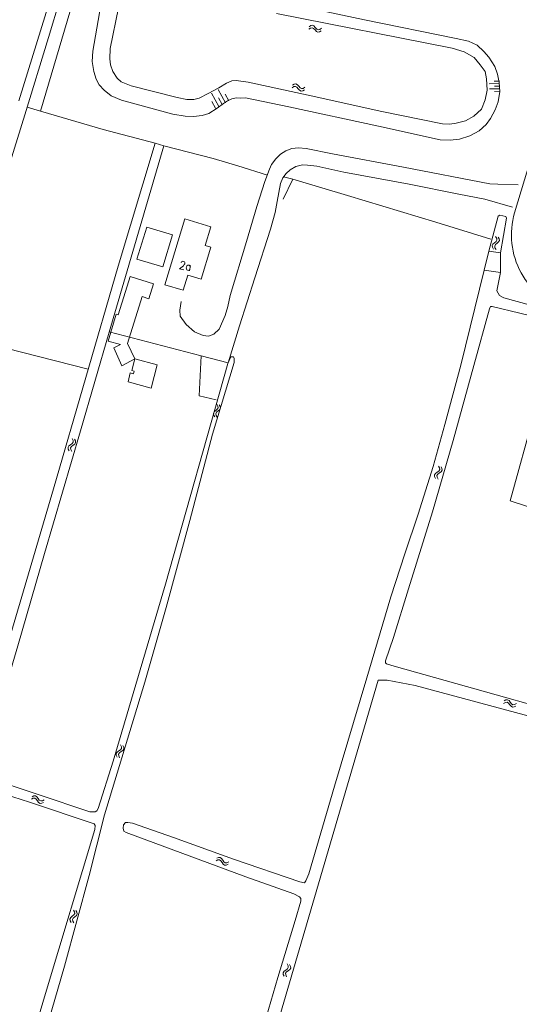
# Model space of a CAD drawing. Header units: metres. Extents: x 189705 to 199106, y 581686 to 588448.
# Tile 443 of 555: x 197749 to 197848, y 585226 to 585421. Entities that reach past the tile are written whole.
import ezdxf

# ---------------------------------------------------------------- set-up
doc = ezdxf.new("R2010")
doc.units = ezdxf.units.M
doc.layers.add('B-WA-OG-GBKN-G', color=7, linetype='Continuous', lineweight=18)
doc.styles.add('Style-STANDARD', font='STANDARD.shx')

msp = doc.modelspace()

# ---------------------------------------------------------------- linework, layer by layer
at = {"layer": 'B-WA-OG-GBKN-G'}
for p, q in [((197806.702, 585419.397), (197807.043, 585419.62)), ((197806.765, 585419.889), (197807.104, 585420.115)), ((197807.043, 585419.62), (197807.364, 585419.688)), ((197807.104, 585420.115), (197807.423, 585420.185)), ((197807.364, 585419.688), (197807.658, 585419.546)), ((197807.423, 585420.185), (197807.728, 585420.037)), ((197807.658, 585419.546), (197807.943, 585419.244)), ((197807.728, 585420.037), (197808.003, 585419.738)), ((197808.003, 585419.738), (197808.281, 585419.438)), ((197808.905, 585419.36), (197809.246, 585419.585)), ((197807.943, 585419.244), (197808.218, 585418.943)), ((197808.218, 585418.943), (197808.513, 585418.797)), ((197808.281, 585419.438), (197808.575, 585419.291)), ((197808.513, 585418.797), (197808.843, 585418.867)), ((197808.575, 585419.291), (197808.905, 585419.36)), ((197808.843, 585418.867), (197809.184, 585419.092)), ((197803.4, 585407.811), (197803.751, 585408.019)), ((197803.484, 585408.301), (197803.833, 585408.511)), ((197803.751, 585408.019), (197804.074, 585408.074)), ((197803.833, 585408.511), (197804.155, 585408.568)), ((197804.074, 585408.074), (197804.361, 585407.919)), ((197804.155, 585408.568), (197804.453, 585408.406)), ((197804.361, 585407.919), (197804.633, 585407.605)), ((197804.453, 585408.406), (197804.715, 585408.095)), ((197804.715, 585408.095), (197804.979, 585407.783)), ((197804.979, 585407.783), (197805.267, 585407.624)), ((197805.599, 585407.678), (197805.95, 585407.888)), ((197844.515, 585408.613), (197842.508, 585408.56)), ((197844.501, 585409.114), (197843.498, 585409.088)), ((197844.528, 585408.111), (197843.525, 585408.084)), ((197788.875, 585404.111), (197787.436, 585406.757)), ((197790.197, 585404.831), (197788.759, 585407.476)), ((197789.536, 585404.471), (197788.817, 585405.794)), ((197790.859, 585405.19), (197790.139, 585406.513)), ((197804.633, 585407.605), (197804.895, 585407.292)), ((197804.895, 585407.292), (197805.183, 585407.133)), ((197805.183, 585407.133), (197805.515, 585407.189)), ((197805.267, 585407.624), (197805.599, 585407.678)), ((197805.515, 585407.189), (197805.866, 585407.399)), ((197844.541, 585407.609), (197842.534, 585407.556)), ((197844.555, 585407.108), (197843.551, 585407.081)), ((197788.213, 585403.752), (197787.494, 585405.074)), ((197843.24, 585376.813), (197843.081, 585376.525)), ((197843.081, 585376.525), (197843.137, 585376.193)), ((197843.554, 585377.074), (197843.24, 585376.813)), ((197843.868, 585377.346), (197843.554, 585377.074)), ((197843.732, 585376.728), (197843.572, 585376.441)), ((197844.044, 585376.992), (197843.732, 585376.728)), ((197843.761, 585378.307), (197843.969, 585377.956)), ((197844.023, 585377.632), (197843.868, 585377.346)), ((197843.969, 585377.956), (197844.023, 585377.632)), ((197844.355, 585377.254), (197844.044, 585376.992)), ((197844.251, 585378.223), (197844.461, 585377.874)), ((197844.517, 585377.551), (197844.355, 585377.254)), ((197844.461, 585377.874), (197844.517, 585377.551)), ((197843.137, 585376.193), (197843.346, 585375.842)), ((197843.572, 585376.441), (197843.626, 585376.108)), ((197843.626, 585376.108), (197843.836, 585375.757)), ((197787.78, 585343.291), (197787.942, 585343.588)), ((197787.942, 585343.588), (197788.253, 585343.85)), ((197788.253, 585343.85), (197788.565, 585344.114)), ((197788.274, 585343.21), (197788.429, 585343.496)), ((197788.429, 585343.496), (197788.743, 585343.768)), ((197788.671, 585344.734), (197788.461, 585345.085)), ((197788.565, 585344.114), (197788.725, 585344.401)), ((197788.725, 585344.401), (197788.671, 585344.734)), ((197788.743, 585343.768), (197789.056, 585344.029)), ((197789.16, 585344.649), (197788.95, 585345)), ((197789.056, 585344.029), (197789.216, 585344.317)), ((197789.216, 585344.317), (197789.16, 585344.649)), ((197787.836, 585342.968), (197787.78, 585343.291)), ((197788.046, 585342.619), (197787.836, 585342.968)), ((197788.328, 585342.886), (197788.274, 585343.21)), ((197788.536, 585342.535), (197788.328, 585342.886)), ((197759.766, 585338.297), (197759.952, 585337.934)), ((197759.986, 585337.608), (197759.813, 585337.331)), ((197759.952, 585337.934), (197759.986, 585337.608)), ((197760.249, 585338.183), (197760.438, 585337.822)), ((197760.438, 585337.822), (197760.474, 585337.497)), ((197759.155, 585336.838), (197758.978, 585336.56)), ((197758.978, 585336.56), (197759.014, 585336.225)), ((197759.014, 585336.225), (197759.201, 585335.862)), ((197759.484, 585337.079), (197759.155, 585336.838)), ((197759.64, 585336.723), (197759.463, 585336.446)), ((197759.463, 585336.446), (197759.497, 585336.111)), ((197759.813, 585337.331), (197759.484, 585337.079)), ((197759.497, 585336.111), (197759.685, 585335.748)), ((197759.968, 585336.967), (197759.64, 585336.723)), ((197760.294, 585337.209), (197759.968, 585336.967)), ((197760.474, 585337.497), (197760.294, 585337.209)), ((197832.488, 585331.863), (197832.155, 585331.616)), ((197832.456, 585332.829), (197832.636, 585332.464)), ((197832.665, 585332.137), (197832.488, 585331.863)), ((197832.636, 585332.464), (197832.665, 585332.137)), ((197832.967, 585331.734), (197832.637, 585331.497)), ((197832.938, 585332.708), (197833.12, 585332.344)), ((197833.152, 585332.018), (197832.967, 585331.734)), ((197833.12, 585332.344), (197833.152, 585332.018)), ((197831.822, 585331.38), (197831.641, 585331.105)), ((197831.641, 585331.105), (197831.671, 585330.769)), ((197831.671, 585330.769), (197831.853, 585330.403)), ((197832.155, 585331.616), (197831.822, 585331.38)), ((197832.306, 585331.258), (197832.124, 585330.983)), ((197832.124, 585330.983), (197832.153, 585330.648)), ((197832.153, 585330.648), (197832.335, 585330.282)), ((197832.637, 585331.497), (197832.306, 585331.258)), ((197845.344, 585285.827), (197845.703, 585286.019)), ((197845.449, 585286.312), (197845.807, 585286.507)), ((197845.703, 585286.019), (197846.029, 585286.059)), ((197845.807, 585286.507), (197846.132, 585286.549)), ((197846.029, 585286.059), (197846.309, 585285.891)), ((197846.132, 585286.549), (197846.422, 585286.375)), ((197846.309, 585285.891), (197846.566, 585285.566)), ((197846.422, 585286.375), (197846.67, 585286.052)), ((197846.566, 585285.566), (197846.814, 585285.242)), ((197846.67, 585286.052), (197846.92, 585285.729)), ((197846.814, 585285.242), (197847.094, 585285.07)), ((197846.92, 585285.729), (197847.2, 585285.557)), ((197847.094, 585285.07), (197847.429, 585285.111)), ((197847.2, 585285.557), (197847.534, 585285.597)), ((197847.429, 585285.111), (197847.789, 585285.306)), ((197847.534, 585285.597), (197847.894, 585285.791)), ((197769.551, 585277.231), (197769.381, 585277.603)), ((197769.568, 585276.895), (197769.551, 585277.231)), ((197770.028, 585277.094), (197769.858, 585277.466)), ((197770.048, 585276.757), (197770.028, 585277.094)), ((197768.508, 585275.894), (197768.701, 585276.173)), ((197768.528, 585275.568), (197768.508, 585275.894)), ((197768.699, 585275.198), (197768.528, 585275.568)), ((197768.701, 585276.173), (197769.039, 585276.399)), ((197768.99, 585275.76), (197769.176, 585276.028)), ((197769.008, 585275.432), (197768.99, 585275.76)), ((197769.176, 585275.061), (197769.008, 585275.432)), ((197769.039, 585276.399), (197769.378, 585276.626)), ((197769.176, 585276.028), (197769.517, 585276.263)), ((197769.378, 585276.626), (197769.568, 585276.895)), ((197769.517, 585276.263), (197769.857, 585276.489)), ((197769.857, 585276.489), (197770.048, 585276.757)), ((197751.823, 585267.321), (197752.189, 585267.5)), ((197752.189, 585267.5), (197752.515, 585267.527)), ((197752.515, 585267.527), (197752.797, 585267.339)), ((197752.797, 585267.339), (197753.03, 585267.006)), ((197751.695, 585266.841), (197752.063, 585267.017)), ((197752.063, 585267.017), (197752.39, 585267.042)), ((197752.39, 585267.042), (197752.662, 585266.862)), ((197752.662, 585266.862), (197752.904, 585266.525)), ((197752.904, 585266.525), (197753.137, 585266.19)), ((197753.03, 585267.006), (197753.265, 585266.672)), ((197753.137, 585266.19), (197753.409, 585266.005)), ((197753.265, 585266.672), (197753.537, 585266.487)), ((197753.409, 585266.005), (197753.745, 585266.031)), ((197753.537, 585266.487), (197753.873, 585266.511)), ((197753.745, 585266.031), (197754.114, 585266.209)), ((197753.873, 585266.511), (197754.241, 585266.689)), ((197788.309, 585254.662), (197788.683, 585254.824)), ((197788.454, 585255.137), (197788.827, 585255.302)), ((197788.683, 585254.824), (197789.011, 585254.837)), ((197788.827, 585255.302), (197789.153, 585255.317)), ((197789.011, 585254.837), (197789.276, 585254.647)), ((197789.153, 585255.317), (197789.428, 585255.12)), ((197789.276, 585254.647), (197789.506, 585254.302)), ((197789.428, 585255.12), (197789.649, 585254.778)), ((197789.506, 585254.302), (197789.726, 585253.959)), ((197789.649, 585254.778), (197789.872, 585254.436)), ((197789.726, 585253.959), (197789.992, 585253.764)), ((197789.872, 585254.436), (197790.137, 585254.241)), ((197789.992, 585253.764), (197790.329, 585253.778)), ((197790.137, 585254.241), (197790.474, 585254.253)), ((197790.329, 585253.778), (197790.703, 585253.942)), ((197790.474, 585254.253), (197790.848, 585254.417)), ((197759.816, 585243.65), (197760.13, 585243.912)), ((197760.24, 585244.531), (197760.033, 585244.883)), ((197760.13, 585243.912), (197760.291, 585244.198)), ((197760.291, 585244.198), (197760.24, 585244.531)), ((197760.729, 585244.443), (197760.522, 585244.795)), ((197760.62, 585243.823), (197760.782, 585244.11)), ((197760.782, 585244.11), (197760.729, 585244.443)), ((197759.338, 585243.095), (197759.502, 585243.391)), ((197759.392, 585242.772), (197759.338, 585243.095)), ((197759.599, 585242.421), (197759.392, 585242.772)), ((197759.502, 585243.391), (197759.816, 585243.65)), ((197759.832, 585243.01), (197759.989, 585243.295)), ((197759.883, 585242.686), (197759.832, 585243.01)), ((197760.088, 585242.333), (197759.883, 585242.686)), ((197759.989, 585243.295), (197760.305, 585243.564)), ((197760.305, 585243.564), (197760.62, 585243.823)), ((197802.423, 585234.2), (197802.606, 585233.836)), ((197801.799, 585232.746), (197801.619, 585232.471)), ((197801.619, 585232.471), (197801.651, 585232.135)), ((197802.13, 585232.985), (197801.799, 585232.746)), ((197802.283, 585232.627), (197802.103, 585232.352)), ((197802.103, 585232.352), (197802.134, 585232.016)), ((197802.462, 585233.234), (197802.13, 585232.985)), ((197802.612, 585232.868), (197802.283, 585232.627)), ((197802.637, 585233.509), (197802.462, 585233.234)), ((197802.606, 585233.836), (197802.637, 585233.509)), ((197802.942, 585233.107), (197802.612, 585232.868)), ((197802.906, 585234.081), (197803.091, 585233.718)), ((197803.124, 585233.393), (197802.942, 585233.107)), ((197803.091, 585233.718), (197803.124, 585233.393)), ((197801.651, 585232.135), (197801.836, 585231.77)), ((197802.134, 585232.016), (197802.318, 585231.652))]:
    msp.add_line(p, q, dxfattribs=at)
at = {"layer": 'B-WA-OG-GBKN-G', "flags": 128}
for points in [[(197745.097, 585385.593), (197750.411, 585402.438), (197755.082, 585417.749), (197759.702, 585433.161), (197764.48, 585450.202), (197766.92, 585458.723), (197766.836, 585459.434), (197766.579, 585459.66), (197766.274, 585459.631), (197765.773, 585459.066), (197762.594, 585448.578), (197756.329, 585428.341), (197749.184, 585405.22)], [(197750.866, 585403.929), (197753.527, 585403.161), (197764.618, 585440.694), (197770.483, 585460.291), (197772.87, 585458.26)], [(197865.011, 585445.67), (197856.998, 585414.402), (197847.537, 585383.021)], [(197835.967, 585417.536), (197817.785, 585421.262), (197799.399, 585425.138), (197784.3, 585428.163), (197774.701, 585430.033), (197772.947, 585430.114), (197771.325, 585429.815), (197769.782, 585429.288), (197768.496, 585428.408), (197767.264, 585427.402), (197766.238, 585426.093)], [(197835.967, 585417.536), (197838.361, 585417.005), (197840.097, 585416.212), (197841.408, 585414.981), (197842.411, 585413.875), (197843.576, 585412.032), (197844.153, 585410.513), (197844.477, 585408.839), (197844.6, 585407.086), (197844.269, 585404.997), (197843.677, 585403.439), (197842.758, 585401.699), (197841.883, 585400.519), (197840.475, 585399.282), (197838.633, 585398.244), (197836.607, 585397.635), (197834.755, 585397.435), (197832.773, 585397.488), (197820.548, 585400.191), (197802.721, 585404.048), (197794.166, 585405.778), (197793.2, 585405.766), (197792.362, 585405.782), (197791.475, 585405.619), (197790.616, 585405.202), (197789.784, 585404.658), (197788.55, 585403.728), (197786.911, 585402.691), (197785.595, 585402.294), (197783.87, 585402.096), (197782.218, 585402.178), (197779.775, 585402.582), (197769.556, 585405.334), (197767.513, 585406.225), (197766.129, 585407.302), (197765.125, 585408.383), (197764.553, 585409.47), (197764.053, 585411.015), (197763.75, 585412.969), (197763.903, 585415.056), (197765.447, 585424.177)], [(197768.959, 585423.634), (197767.352, 585415.605), (197767.224, 585413.544), (197767.416, 585412.326), (197767.836, 585411.021), (197768.691, 585409.697), (197769.513, 585408.995), (197771.478, 585408.204), (197780.574, 585405.846), (197782.535, 585405.462), (197783.932, 585405.453), (197784.945, 585405.745), (197786.763, 585406.631), (197788.858, 585407.774), (197790.397, 585408.682), (197791.433, 585409.152), (197792.295, 585409.264), (197794.687, 585408.911), (197807.167, 585406.186), (197821.225, 585403.097), (197833.194, 585400.62), (197834.693, 585400.587), (197835.91, 585400.754), (197837.784, 585401.259), (197839.45, 585402.169), (197840.932, 585403.559), (197841.673, 585405.399), (197842.056, 585407.336), (197841.954, 585409.572), (197841.683, 585411.018), (197840.727, 585412.329), (197839.516, 585413.789), (197837.522, 585414.885), (197835.15, 585415.67), (197800.319, 585422.505)], [(197776.236, 585396.793), (197765.94, 585399.545), (197753.527, 585403.161)], [(197756.084, 585328.361), (197768.927, 585372.425), (197776.236, 585396.793), (197777.944, 585396.28), (197767.125, 585359.36), (197761.411, 585339.841), (197754.305, 585315.526), (197748.982, 585297.257), (197744.022, 585280.57), (197741.752, 585272.686), (197741.634, 585271.922), (197741.867, 585271.62), (197742.76, 585271.223), (197763.265, 585264.372)], [(197798.488, 585390.471), (197792.647, 585392.36), (197787.727, 585393.802), (197777.944, 585396.28)], [(197781.405, 585365.478), (197781.121, 585363.746), (197781.211, 585362.552), (197782.399, 585360.888), (197784.042, 585359.433), (197785.753, 585358.716), (197786.796, 585358.55), (197787.909, 585358.97), (197788.913, 585359.999), (197790.152, 585362.658), (197790.639, 585364.443), (197791.095, 585366.661), (197794.373, 585377.353), (197796.426, 585384.243), (197798.019, 585389.194), (197798.93, 585391.671), (197799.325, 585392.566), (197800.176, 585393.695), (197801.13, 585394.672), (197802.138, 585395.32), (197803.378, 585395.741), (197804.646, 585395.884), (197806.197, 585395.749), (197811.392, 585394.692), (197825.471, 585392.062), (197842.631, 585388.756), (197844.232, 585388.673), (197848.249, 585388.54)], [(197847.097, 585384.171), (197841.65, 585385.744), (197836.482, 585386.7), (197826.628, 585388.668), (197813.644, 585391.108), (197808.296, 585392.24), (197806.465, 585392.473), (197805.448, 585392.537), (197804.157, 585392.166), (197803.047, 585391.517), (197802.217, 585390.795), (197801.541, 585389.948), (197801.071, 585388.849), (197800.453, 585385.257), (197800.072, 585383.116), (197799.146, 585379.8), (197796.033, 585370.152), (197792.995, 585360.657), (197790.694, 585353.307)], [(197801.616, 585385.753), (197803.526, 585389.666), (197801.717, 585390.169)], [(197842.832, 585377.829), (197831.873, 585381.153), (197814.359, 585386.464), (197803.526, 585389.666)], [(197842.396, 585375.442), (197844.257, 585382.383), (197844.584, 585382.573), (197845.785, 585382.26), (197845.949, 585381.934), (197844.743, 585375.116)], [(197787.28, 585380.27), (197782.13, 585381.81), (197778.19, 585368.77), (197781.81, 585367.67), (197782.71, 585370.66), (197785.34, 585369.87), (197787.27, 585376.22), (197786.15, 585376.56), (197787.28, 585380.27)], [(197779.69, 585378.68), (197777.75, 585372.3), (197772.63, 585373.85), (197774.58, 585380.21), (197779.69, 585378.68)], [(197841.461, 585371.628), (197842.396, 585375.442)], [(197842.396, 585375.442), (197844.743, 585375.116)], [(197844.706, 585371.189), (197844.743, 585375.116)], [(197836.881, 585352.811), (197841.461, 585371.628)], [(197844.706, 585371.189), (197841.461, 585371.628)], [(197844.706, 585371.189), (197844.02, 585367.54), (197844.549, 585366.617), (197845.416, 585366.198), (197865.341, 585360.7)], [(197770.39, 585367.45), (197771.31, 585370.38), (197775.93, 585368.93), (197775.01, 585366), (197773.693, 585366.413)], [(197770.39, 585367.45), (197768.893, 585362.797), (197768.486, 585362.932), (197766.936, 585357.621), (197769.377, 585356.924), (197768.04, 585356.265), (197769.648, 585352.717), (197772.223, 585354.097)], [(197772.223, 585354.097), (197770.752, 585357.117), (197773.693, 585366.413)], [(197875.389, 585356.652), (197875.321, 585356.673), (197868.57, 585358.322), (197848.547, 585363.12), (197843.044, 585364.453), (197842.765, 585364.45), (197842.516, 585363.989), (197839.447, 585352.765), (197835.329, 585337.919), (197831.228, 585323.758), (197826.455, 585308.497), (197823.52, 585298.851), (197821.948, 585294.281), (197821.928, 585293.849), (197822.133, 585293.648), (197823.663, 585293.208)], [(197788.369, 585345.99), (197784.979, 585346.731), (197785.362, 585354.697), (197767.15, 585359.444)], [(197762.984, 585352.034), (197737.005, 585358.665)], [(197875.389, 585356.652), (197870.283, 585337.925), (197851.471, 585343.424), (197846.622, 585325.949), (197855.343, 585323.103), (197853.245, 585311.408)], [(197763.265, 585264.372), (197764.327, 585264.317), (197764.646, 585264.553), (197764.916, 585264.984), (197767.932, 585274.362), (197778.263, 585309.429), (197790.675, 585353.142), (197791.248, 585354.497), (197791.794, 585354.461), (197791.925, 585354.14), (197791.929, 585353.388), (197787.627, 585339.138), (197783.146, 585322.053), (197778.426, 585304.843), (197774.193, 585290.061), (197766.226, 585263.724), (197763.143, 585251.755), (197758.269, 585233.758), (197751.791, 585211.424)], [(197772.058, 585351.671), (197771.608, 585351.791), (197772.223, 585354.097)], [(197772.223, 585354.097), (197776.654, 585352.914), (197776.039, 585350.609)], [(197790.694, 585353.307), (197785.362, 585354.697)], [(197769.951, 585261.731), (197770.352, 585262.244), (197770.809, 585262.249), (197771.776, 585262.108), (197779.888, 585259.229), (197791.801, 585254.971), (197804.936, 585250.499), (197805.878, 585250.282), (197806.103, 585250.64), (197806.721, 585252.046), (197811.825, 585269.447), (197818.229, 585290.856), (197822.968, 585306.93), (197825.788, 585315.456), (197828.388, 585323.343), (197831.402, 585332.736), (197833.691, 585341.103), (197836.881, 585352.811)], [(197776.039, 585350.609), (197775.471, 585348.277), (197770.86, 585349.518), (197771.286, 585351.321), (197771.926, 585351.146), (197772.058, 585351.671)], [(197756.084, 585328.361), (197742.282, 585281.668)], [(197823.663, 585293.208), (197872.108, 585279.563), (197873.155, 585279.569), (197873.559, 585279.964), (197879.877, 585302.592)], [(197789.943, 585186.244), (197820.463, 585290.426), (197822.284, 585290.438), (197827.797, 585289.392), (197870.337, 585277.973), (197871.496, 585277.317), (197871.831, 585276.783), (197872.045, 585276.086), (197871.809, 585275.042), (197869.753, 585267.768), (197866.24, 585255.487), (197866.404, 585255.169), (197868.089, 585254.721), (197868.369, 585254.847), (197871.665, 585267.297), (197881.881, 585301.976)], [(197751.354, 585266.24), (197733.072, 585272.05), (197713.77, 585278.178), (197713.033, 585278.22), (197712.732, 585277.911), (197712.338, 585276.813), (197709.01, 585266.069), (197699.54, 585233.259), (197691.836, 585204.271), (197686.884, 585185.32)], [(197738.968, 585176.317), (197754.675, 585228.998), (197764.282, 585260.808), (197764.357, 585261.625), (197764.145, 585261.932), (197751.354, 585266.24)], [(197769.951, 585261.731), (197769.882, 585261.12), (197770.042, 585260.511), (197770.503, 585260.212), (197794.204, 585251.491), (197803.77, 585248.095), (197804.869, 585247.524), (197805.153, 585247.146), (197805.134, 585246.637), (197804.01, 585242.81), (197800.587, 585231.505), (197794.994, 585212.471), (197790.217, 585195.353), (197784.726, 585176.295), (197779.899, 585159.05)]]:
    msp.add_lwpolyline(points, dxfattribs=at)
at = {"layer": 'B-WA-OG-GBKN-G'}
msp.add_arc((197862.404, 585378.61), 15.508, 163.47281, 254.075, dxfattribs=at)

# ---------------------------------------------------------------- texts
at = {"layer": 'B-WA-OG-GBKN-G', "style": 'Style-STANDARD'}
msp.add_text('2a', height=1.6, rotation=349.34164, dxfattribs=at).set_placement((197780.915, 585371.95))

doc.saveas('drawing.dxf')
